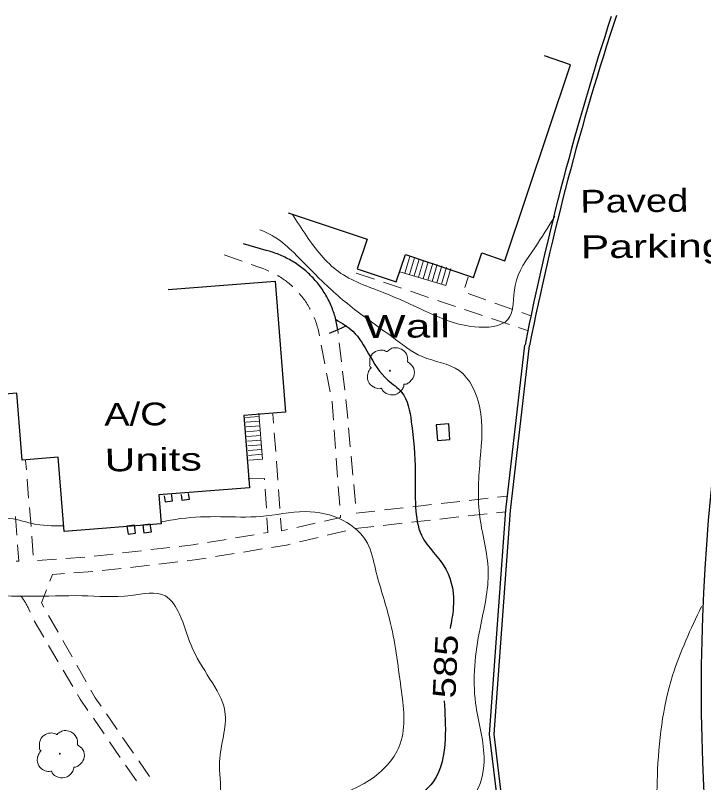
# Model space of a CAD drawing. Extents: x 2361708 to 2370558, y 6977955 to 6991887.
# Drawn here: x 2369294.1 to 2369439, y 6991391.5 to 6991553 of the extents above; entities that cross this region are included whole.
import ezdxf
from ezdxf.enums import TextEntityAlignment as Align

# ---------------------------------------------------------------- set-up
doc = ezdxf.new("R2010")
doc.units = 0
doc.header["$LTSCALE"] = 1.9
for name, color, linetype, lineweight in [('11', 7, 'Continuous', 25), ('13', 7, 'Continuous', 13), ('16', 7, 'Continuous', 13), ('18', 7, 'Continuous', 25), ('2', 7, 'Continuous', 25), ('20', 7, 'Continuous', 25), ('23', 7, 'Continuous', 25), ('29', 7, 'Continuous', 13), ('31', 7, 'Continuous', 13), ('35', 7, 'Continuous', 13)]:
    doc.layers.add(name, color=color, linetype=linetype, lineweight=lineweight)

msp = doc.modelspace()

# ---------------------------------------------------------------- linework, layer by layer
at = {"layer": '11'}
for points in [[(2369351.549, 6991511.486), (2369368.142, 6991505.923), (2369366.062, 6991499.704), (2369374.298, 6991496.952), (2369376.214, 6991502.67), (2369390.57, 6991497.866), (2369392.302, 6991503.024), (2369397.157, 6991501.39), (2369411.005, 6991542.623), (2369405.477, 6991544.481)], [(2369326.232, 6991495.304), (2369348.766, 6991497.079), (2369350.949, 6991469.488), (2369342.175, 6991468.795), (2369343.379, 6991453.615), (2369324.263, 6991452.113), (2369324.751, 6991446.018), (2369304.345, 6991444.404), (2369303.106, 6991460.023), (2369295.492, 6991459.42), (2369294.368, 6991473.49), (2369285.025, 6991472.741), (2369286.149, 6991458.601), (2369278.694, 6991458.01), (2369279.944, 6991442.281), (2369259.858, 6991440.69), (2369259.382, 6991446.595), (2369251.118, 6991445.937)]]:
    msp.add_lwpolyline(points, dxfattribs=at)
at = {"layer": '13'}
for p, q in [((2369341.846, 6991501.253), (2369338.073, 6991502.587)), ((2369369.673, 6991497.468), (2369365.881, 6991498.742)), ((2369388.76, 6991495.739), (2369389.46, 6991497.906)), ((2369375.361, 6991495.572), (2369371.569, 6991496.836)), ((2369381.05, 6991493.666), (2369377.258, 6991494.94)), ((2369393.176, 6991493.131), (2369389.403, 6991494.465)), ((2369386.738, 6991491.77), (2369382.946, 6991493.034)), ((2369398.835, 6991491.135), (2369395.062, 6991492.469)), ((2369392.427, 6991489.874), (2369388.634, 6991491.138)), ((2369398.115, 6991487.978), (2369394.323, 6991489.242)), ((2369402.608, 6991489.811), (2369400.721, 6991490.473)), ((2369401.907, 6991486.714), (2369400.011, 6991487.346)), ((2369362.071, 6991486.095), (2369361.983, 6991486.864)), ((2369359.232, 6991479.678), (2369358.484, 6991483.611)), ((2369362.758, 6991480.131), (2369362.3, 6991484.107)), ((2369360.358, 6991473.778), (2369359.611, 6991477.712)), ((2369363.445, 6991474.167), (2369362.987, 6991478.144)), ((2369348.301, 6991469.183), (2369348.451, 6991467.184)), ((2369348.6, 6991465.186), (2369348.897, 6991461.198)), ((2369361.492, 6991461.838), (2369361.194, 6991465.826)), ((2369364.608, 6991462.228), (2369364.241, 6991466.215)), ((2369365.145, 6991456.253), (2369364.787, 6991460.239)), ((2369296.232, 6991459.367), (2369296.391, 6991457.379)), ((2369349.046, 6991459.199), (2369349.345, 6991455.212)), ((2369361.939, 6991455.852), (2369361.641, 6991459.84)), ((2369296.55, 6991455.39), (2369296.878, 6991451.403)), ((2369362.386, 6991449.866), (2369362.088, 6991453.853)), ((2369365.682, 6991450.278), (2369365.324, 6991454.264)), ((2369346.931, 6991449.279), (2369346.693, 6991453.277)), ((2369349.494, 6991453.214), (2369349.791, 6991449.226)), ((2369397.629, 6991451.862), (2369395.641, 6991451.633)), ((2369387.689, 6991450.727), (2369383.713, 6991450.279)), ((2369393.653, 6991451.404), (2369389.677, 6991450.956)), ((2369297.047, 6991449.414), (2369297.375, 6991445.427)), ((2369375.761, 6991449.374), (2369371.785, 6991448.926)), ((2369381.725, 6991450.05), (2369377.749, 6991449.603)), ((2369294.412, 6991443.599), (2369294.144, 6991447.586)), ((2369387.47, 6991447.465), (2369383.494, 6991447.017)), ((2369393.434, 6991448.132), (2369389.458, 6991447.683)), ((2369397.41, 6991448.57), (2369395.422, 6991448.351)), ((2369353.34, 6991445.24), (2369357.241, 6991446.127)), ((2369375.542, 6991446.131), (2369371.566, 6991445.693)), ((2369381.506, 6991446.798), (2369377.53, 6991446.35)), ((2369363.657, 6991444.548), (2369359.766, 6991443.611)), ((2369297.534, 6991443.439), (2369297.862, 6991439.451)), ((2369334.519, 6991442.101), (2369338.462, 6991442.738)), ((2369340.44, 6991443.057), (2369344.384, 6991443.695)), ((2369357.82, 6991443.142), (2369353.928, 6991442.216)), ((2369322.612, 6991440.577), (2369326.588, 6991441.045)), ((2369346.072, 6991440.72), (2369342.128, 6991440.083)), ((2369304.709, 6991438.717), (2369308.697, 6991439.014)), ((2369310.685, 6991439.183), (2369314.661, 6991439.651)), ((2369316.649, 6991439.88), (2369320.625, 6991440.348)), ((2369340.151, 6991439.764), (2369336.207, 6991439.116)), ((2369298.723, 6991438.27), (2369302.711, 6991438.568)), ((2369322.313, 6991437.324), (2369318.337, 6991436.856)), ((2369328.277, 6991438.021), (2369324.301, 6991437.553)), ((2369310.385, 6991435.991), (2369306.398, 6991435.683)), ((2369316.35, 6991436.627), (2369312.374, 6991436.169)), ((2369301.093, 6991426.702), (2369303.066, 6991423.221)), ((2369300.067, 6991422.141), (2369298.044, 6991425.592)), ((2369304.053, 6991421.48), (2369306.026, 6991417.998)), ((2369303.116, 6991416.97), (2369301.083, 6991420.422)), ((2369306.166, 6991411.799), (2369304.132, 6991415.25)), ((2369307.013, 6991416.257), (2369308.986, 6991412.776)), ((2369312.771, 6991401.791), (2369310.509, 6991405.09)), ((2369313.251, 6991406.007), (2369315.523, 6991402.718)), ((2369316.658, 6991401.069), (2369318.94, 6991397.78)), ((2369316.168, 6991396.844), (2369313.907, 6991400.142)), ((2369320.076, 6991396.131), (2369322.356, 6991392.843)), ((2369319.566, 6991391.896), (2369317.304, 6991395.194))]:
    msp.add_line(p, q, dxfattribs=at)
for points in [[(2369347.485, 6991499.217), (2369347.335, 6991499.285), (2369347.033, 6991499.413), (2369346.732, 6991499.53), (2369346.431, 6991499.647), (2369346.13, 6991499.754), (2369345.819, 6991499.861), (2369345.568, 6991499.949), (2369343.732, 6991500.591)], [(2369352.477, 6991495.924), (2369352.447, 6991495.954), (2369352.205, 6991496.171), (2369351.963, 6991496.379), (2369351.711, 6991496.587), (2369351.459, 6991496.795), (2369351.207, 6991496.992), (2369350.955, 6991497.19), (2369350.693, 6991497.377), (2369350.431, 6991497.565), (2369350.16, 6991497.742), (2369349.888, 6991497.92), (2369349.616, 6991498.087), (2369349.345, 6991498.254), (2369349.265, 6991498.303)], [(2369356.152, 6991491.219), (2369356.04, 6991491.418), (2369355.877, 6991491.706), (2369355.715, 6991491.975), (2369355.542, 6991492.253), (2369355.37, 6991492.522), (2369355.187, 6991492.79), (2369355.005, 6991493.058), (2369354.812, 6991493.316), (2369354.62, 6991493.574), (2369354.417, 6991493.833), (2369354.215, 6991494.081), (2369354.012, 6991494.329), (2369353.871, 6991494.497)], [(2369358.106, 6991485.577), (2369357.843, 6991486.944), (2369357.76, 6991487.254), (2369357.667, 6991487.563), (2369357.574, 6991487.872), (2369357.481, 6991488.181), (2369357.368, 6991488.49), (2369357.265, 6991488.789), (2369357.152, 6991489.098), (2369357.029, 6991489.397), (2369357.019, 6991489.417)], [(2369361.045, 6991467.824), (2369360.768, 6991471.622), (2369360.737, 6991471.812)], [(2369364.061, 6991468.203), (2369363.816, 6991470.921), (2369363.674, 6991472.18)], [(2369346.574, 6991455.276), (2369346.561, 6991455.546), (2369343.081, 6991455.503)], [(2369369.798, 6991448.697), (2369365.861, 6991448.249), (2369365.861, 6991448.289)], [(2369346.361, 6991444.023), (2369347.229, 6991444.162), (2369347.05, 6991447.28)], [(2369349.94, 6991447.228), (2369350.136, 6991444.519), (2369351.393, 6991444.802)], [(2369359.197, 6991446.566), (2369362.57, 6991447.328), (2369362.535, 6991447.867)], [(2369369.578, 6991445.474), (2369365.712, 6991445.038), (2369365.602, 6991445.017)], [(2369294.224, 6991438.147), (2369294.784, 6991438.172), (2369294.551, 6991441.6)], [(2369328.576, 6991441.274), (2369331.553, 6991441.623), (2369332.541, 6991441.782)], [(2369351.983, 6991441.747), (2369351.154, 6991441.549), (2369348.049, 6991441.039)], [(2369334.23, 6991438.798), (2369332.363, 6991438.49), (2369330.265, 6991438.25)], [(2369304.399, 6991435.534), (2369301.901, 6991435.34), (2369301.355, 6991433.954)], [(2369297.187, 6991427.395), (2369296.9, 6991428.052), (2369296.828, 6991428.231), (2369296.747, 6991428.401), (2369296.665, 6991428.58), (2369296.573, 6991428.749), (2369296.482, 6991428.928), (2369296.39, 6991429.097), (2369296.299, 6991429.266), (2369296.197, 6991429.425), (2369296.096, 6991429.594), (2369295.994, 6991429.753), (2369295.892, 6991429.922), (2369295.781, 6991430.081), (2369295.67, 6991430.24), (2369295.558, 6991430.389), (2369295.437, 6991430.548), (2369295.315, 6991430.697), (2369295.193, 6991430.845)], [(2369300.622, 6991432.097), (2369299.558, 6991429.407), (2369300.107, 6991428.442)], [(2369309.374, 6991406.74), (2369307.731, 6991409.144), (2369307.182, 6991410.079)], [(2369309.973, 6991411.035), (2369310.908, 6991409.404), (2369312.115, 6991407.656)]]:
    msp.add_lwpolyline(points, dxfattribs=at)
at = {"layer": '16'}
for p, q in [((2369376.121, 6991498.729), (2369377.178, 6991502.3)), ((2369377.084, 6991498.448), (2369378.14, 6991502.019)), ((2369378.047, 6991498.168), (2369379.103, 6991501.738)), ((2369379, 6991497.887), (2369380.056, 6991501.457)), ((2369379.962, 6991497.596), (2369381.018, 6991501.166)), ((2369380.925, 6991497.315), (2369381.981, 6991500.885)), ((2369381.878, 6991497.034), (2369382.934, 6991500.604)), ((2369382.84, 6991496.753), (2369383.897, 6991500.323)), ((2369384.756, 6991496.181), (2369375.048, 6991499.039)), ((2369383.794, 6991496.462), (2369384.849, 6991500.033)), ((2369384.756, 6991496.181), (2369385.812, 6991499.752)), ((2369345.446, 6991468.616), (2369342.539, 6991468.388)), ((2369346.152, 6991459.642), (2369345.38, 6991469.325)), ((2369345.526, 6991467.617), (2369342.618, 6991467.389)), ((2369345.605, 6991466.617), (2369342.698, 6991466.389)), ((2369345.685, 6991465.628), (2369342.777, 6991465.4)), ((2369345.765, 6991464.629), (2369342.856, 6991464.401)), ((2369345.844, 6991463.63), (2369342.936, 6991463.402)), ((2369345.914, 6991462.63), (2369343.006, 6991462.402)), ((2369345.993, 6991461.64), (2369343.085, 6991461.413)), ((2369346.073, 6991460.641), (2369343.165, 6991460.414)), ((2369346.152, 6991459.642), (2369343.244, 6991459.414))]:
    msp.add_line(p, q, dxfattribs=at)
at = {"layer": '18'}
for points in [[(2369361.983, 6991486.864), (2369361.93, 6991487.213), (2369361.877, 6991487.553), (2369361.804, 6991487.903), (2369361.74, 6991488.242), (2369361.657, 6991488.591), (2369361.574, 6991488.93), (2369361.491, 6991489.27), (2369361.398, 6991489.609), (2369361.294, 6991489.938), (2369361.191, 6991490.276), (2369361.078, 6991490.606), (2369360.955, 6991490.934), (2369360.831, 6991491.273), (2369360.709, 6991491.592), (2369360.565, 6991491.921), (2369360.433, 6991492.24), (2369360.279, 6991492.558), (2369360.137, 6991492.877), (2369359.974, 6991493.185), (2369359.81, 6991493.494), (2369359.647, 6991493.812), (2369359.475, 6991494.111), (2369359.292, 6991494.409), (2369359.109, 6991494.707), (2369358.916, 6991495.005), (2369358.723, 6991495.303), (2369358.531, 6991495.592), (2369358.318, 6991495.87), (2369358.115, 6991496.158), (2369357.892, 6991496.436), (2369357.68, 6991496.704), (2369357.457, 6991496.982), (2369357.225, 6991497.239), (2369356.992, 6991497.507), (2369356.76, 6991497.765), (2369356.518, 6991498.023), (2369356.265, 6991498.27), (2369356.013, 6991498.518), (2369355.76, 6991498.755), (2369355.498, 6991498.993), (2369355.236, 6991499.221), (2369354.974, 6991499.448), (2369354.702, 6991499.675), (2369354.429, 6991499.893), (2369354.147, 6991500.1), (2369353.865, 6991500.308), (2369353.583, 6991500.515), (2369353.291, 6991500.712), (2369353, 6991500.909), (2369352.698, 6991501.096), (2369352.396, 6991501.274), (2369352.095, 6991501.451), (2369351.793, 6991501.628), (2369351.481, 6991501.795), (2369351.17, 6991501.952), (2369350.858, 6991502.109), (2369350.537, 6991502.256), (2369350.226, 6991502.403), (2369349.894, 6991502.54), (2369349.573, 6991502.677), (2369349.251, 6991502.804), (2369348.92, 6991502.931), (2369348.589, 6991503.047), (2369348.258, 6991503.154), (2369347.917, 6991503.261), (2369347.586, 6991503.358), (2369347.245, 6991503.455), (2369346.904, 6991503.541), (2369346.894, 6991503.541), (2369342.151, 6991504.906)], [(2369363.816, 6991487.662), (2369361.983, 6991486.864), (2369360.151, 6991486.067)]]:
    msp.add_lwpolyline(points, dxfattribs=at)
at = {"layer": '2'}
for points in [[(2369425.767, 6991306.132), (2369408.638, 6991302.799), (2369403.058, 6991332.118), (2369398.126, 6991367.062), (2369393.915, 6991401.764), (2369397.397, 6991448.9), (2369401.397, 6991483.629)], [(2369425.588, 6991307.071), (2369409.397, 6991303.927), (2369404.007, 6991332.276), (2369399.075, 6991367.191), (2369394.875, 6991401.783), (2369398.358, 6991448.809), (2369402.347, 6991483.518)]]:
    msp.add_lwpolyline(points, dxfattribs=at)
for centre, radius, start, end in [((2369989.704, 6991366.048), 599.948, 161.86729, 168.69013), ((2369989.704, 6991366.048), 598.989, 161.81168, 168.69013), ((2369862.608, 6991411.052), 424.115, 173.10051, 195.11334)]:
    msp.add_arc(centre, radius, start, end, dxfattribs=at)
at = {"layer": '23'}
for p, q in [((2369325.435, 6991451.894), (2369325.596, 6991450.666)), ((2369328.992, 6991452.178), (2369329.144, 6991450.99))]:
    msp.add_line(p, q, dxfattribs=at)
for points in [[(2369382.725, 6991466.821), (2369382.977, 6991463.543), (2369385.595, 6991463.748), (2369385.344, 6991467.026)], [(2369317.801, 6991443.862), (2369319.389, 6991444.067), (2369319.173, 6991445.715), (2369317.585, 6991445.51)], [(2369321.129, 6991444.113), (2369322.717, 6991444.319), (2369322.501, 6991445.967), (2369320.913, 6991445.761)]]:
    msp.add_lwpolyline(points, close=True, dxfattribs=at)
for points in [[(2369325.596, 6991450.666), (2369327.185, 6991450.871), (2369326.99, 6991452.389)], [(2369329.144, 6991450.99), (2369330.732, 6991451.195), (2369330.57, 6991452.414)]]:
    msp.add_lwpolyline(points, dxfattribs=at)
at = {"layer": '29'}
for centre in [(2369372.956, 6991478.228), (2369303.44, 6991397.643)]:
    msp.add_circle(centre, 0.1, dxfattribs=at)
for points in [[(2369368.991, 6991478.8), (2369369.011, 6991478.811), (2369368.93, 6991478.88), (2369368.694, 6991479.507), (2369368.732, 6991480.788), (2369369.62, 6991482.087), (2369370.925, 6991482.569), (2369372.047, 6991482.38), (2369372.278, 6991482.252), (2369372.348, 6991482.253), (2369372.398, 6991482.293), (2369372.745, 6991482.586), (2369373.611, 6991483.034), (2369374.821, 6991482.966), (2369375.937, 6991482.377), (2369376.671, 6991480.954), (2369376.679, 6991480.094)], [(2369376.669, 6991480.114), (2369377.809, 6991479.055), (2369378.094, 6991477.467), (2369377.387, 6991476.14), (2369376.732, 6991475.594), (2369376.063, 6991475.377), (2369375.914, 6991475.366), (2369375.895, 6991475.256), (2369375.573, 6991474.353), (2369374.035, 6991473.188), (2369372.142, 6991473.47), (2369371.243, 6991474.412), (2369371.172, 6991474.541), (2369371.052, 6991474.52), (2369369.841, 6991474.638), (2369368.571, 6991475.636), (2369368.225, 6991477.273), (2369368.596, 6991478.297), (2369368.921, 6991478.74), (2369368.991, 6991478.791)], [(2369299.474, 6991398.215), (2369299.494, 6991398.225), (2369299.414, 6991398.294), (2369299.178, 6991398.922), (2369299.216, 6991400.203), (2369300.103, 6991401.501), (2369301.409, 6991401.984), (2369302.53, 6991401.794), (2369302.762, 6991401.666), (2369302.832, 6991401.667), (2369302.881, 6991401.707), (2369303.229, 6991402.001), (2369304.094, 6991402.449), (2369305.305, 6991402.381), (2369306.421, 6991401.791), (2369307.154, 6991400.368), (2369307.163, 6991399.508)], [(2369307.152, 6991399.528), (2369308.293, 6991398.469), (2369308.578, 6991396.881), (2369307.87, 6991395.555), (2369307.216, 6991395.008), (2369306.547, 6991394.792), (2369306.398, 6991394.781), (2369306.378, 6991394.67), (2369306.057, 6991393.767), (2369304.518, 6991392.602), (2369302.625, 6991392.885), (2369301.726, 6991393.826), (2369301.655, 6991393.955), (2369301.535, 6991393.934), (2369300.324, 6991394.053), (2369299.055, 6991395.051), (2369298.709, 6991396.687), (2369299.079, 6991397.711), (2369299.405, 6991398.154), (2369299.475, 6991398.205)]]:
    msp.add_spline(points, degree=3, dxfattribs=at)
at = {"layer": '31', "lineweight": 25}
for points in [[(2369361.523, 6991489.05), (2369365.127, 6991486.534), (2369368.473, 6991481.776), (2369372.515, 6991476.274), (2369375.41, 6991473.711), (2369377.449, 6991467.51), (2369378.27, 6991456.908), (2369378.37, 6991449.509), (2369379.606, 6991443.6), (2369384.755, 6991436.438), (2369386.302, 6991428.343), (2369385.614, 6991423.986)], [(2369384.368, 6991408.763), (2369384.584, 6991400.755), (2369382.08, 6991391.741), (2369376.834, 6991387.101), (2369373.858, 6991384.542), (2369367.607, 6991378.283), (2369359.744, 6991372.287), (2369354.325, 6991368.996), (2369350.234, 6991366.006), (2369348.043, 6991362.965), (2369346.98, 6991361.075)]]:
    msp.add_spline(points, degree=3, dxfattribs=at)
at = {"layer": '35'}
for points in [[(2369352.422, 6991511.134), (2369355.396, 6991506.603), (2369362.117, 6991499.096), (2369371.67, 6991494.637), (2369380.267, 6991490.858), (2369390.769, 6991487.468), (2369397.775, 6991489.005), (2369399.317, 6991496.16), (2369403.452, 6991504.109), (2369407.679, 6991510.74)], [(2369345.572, 6991507.909), (2369348.959, 6991506.171), (2369352.689, 6991503.076), (2369358.706, 6991497.053), (2369366.52, 6991490.367), (2369373.328, 6991485.402), (2369379.768, 6991481.193), (2369387.517, 6991478.267), (2369391.892, 6991470.448), (2369391.983, 6991459.808), (2369391.804, 6991448.086), (2369393.649, 6991436.043), (2369391.924, 6991423.976), (2369390.993, 6991408.276), (2369392.771, 6991396.973), (2369391.21, 6991389.737), (2369383.997, 6991382.679), (2369376.718, 6991375.109), (2369369.259, 6991370.748), (2369361.622, 6991368.255), (2369355.416, 6991364.676), (2369350.543, 6991360.819)], [(2369243.483, 6991441.104), (2369244.611, 6991440.344), (2369257.051, 6991436.263), (2369269.566, 6991437.862), (2369280.601, 6991441.587), (2369286.507, 6991445.194), (2369292.258, 6991447.188), (2369297.619, 6991446.06), (2369304.094, 6991445.571)], [(2369324.627, 6991446.386), (2369328.94, 6991447.107), (2369337.257, 6991447.517), (2369345.747, 6991447.568), (2369355.108, 6991448.587), (2369363.096, 6991446.733), (2369368.222, 6991441.961), (2369369.924, 6991436.437), (2369372.894, 6991425.925), (2369375.271, 6991411.537), (2369375.124, 6991399.725), (2369369.193, 6991392.438), (2369359.918, 6991387.62), (2369349.565, 6991378.421), (2369344.266, 6991371), (2369340.606, 6991360.435), (2369339.895, 6991348.958), (2369340.395, 6991334.331), (2369338.817, 6991322.476), (2369332.996, 6991314.21), (2369329.472, 6991305.116), (2369328.967, 6991292.981), (2369329.462, 6991279.945), (2369331.283, 6991268.252), (2369334.791, 6991254.854), (2369336.093, 6991243.116), (2369337.225, 6991230.316), (2369337.946, 6991220.732), (2369338.688, 6991211.019), (2369339.956, 6991204.931), (2369340.671, 6991201.268)], [(2369227.957, 6991429.156), (2369234.598, 6991425.879), (2369249.058, 6991425.966), (2369262.754, 6991427.497), (2369275.764, 6991428.581), (2369285.176, 6991430.531), (2369296.975, 6991430.762), (2369308.054, 6991430.878), (2369318.454, 6991430.927), (2369325.665, 6991430.825), (2369328.622, 6991427.024), (2369331.074, 6991420.487), (2369335.062, 6991413.344), (2369338.207, 6991406.514), (2369337.067, 6991396.002), (2369337.236, 6991388.744), (2369333.605, 6991381.499), (2369323.812, 6991380.776), (2369313.322, 6991378.606), (2369300.011, 6991377.539), (2369290.593, 6991375.239), (2369284.277, 6991371.699), (2369276.769, 6991364.047), (2369273.087, 6991355.822), (2369267.595, 6991348.639)], [(2369438.592, 6991428.611), (2369432.48, 6991414.112), (2369429.28, 6991393.04), (2369429.045, 6991384.088), (2369427.953, 6991357.006), (2369429.539, 6991335.44), (2369422.873, 6991323.326), (2369414.995, 6991323.161), (2369412.709, 6991333.2), (2369407.962, 6991345.495), (2369402.089, 6991350.969), (2369401.446, 6991351.323)]]:
    msp.add_spline(points, degree=3, dxfattribs=at)

# ---------------------------------------------------------------- texts
at = {"layer": '18', "width": 1.45}
msp.add_text('Wall', height=4.8, rotation=0.545, dxfattribs=at).set_placement((2369367.531, 6991485.107))
at = {"layer": '2'}
for s, width, p in [('Paved', 1.25, (2369413.072, 6991511.481)), ('Parking', 1.4, (2369413.163, 6991501.882))]:
    msp.add_text(s, height=4.8, rotation=0.545, dxfattribs=dict(at, width=width)).set_placement(p)
at = {"layer": '20'}
for s, width, p in [('A/C', 1.25, (2369312.804, 6991466.635)), ('Units', 1.4, (2369312.896, 6991457.035))]:
    msp.add_text(s, height=4.8, rotation=0.545, dxfattribs=dict(at, width=width)).set_placement(p)
at = {"layer": '31', "width": 1.25}
msp.add_text(' 585 ', height=4.8, rotation=87.32, dxfattribs=at).set_placement((2369387.046, 6991415.902), align=Align.CENTER)

doc.saveas('drawing.dxf')
